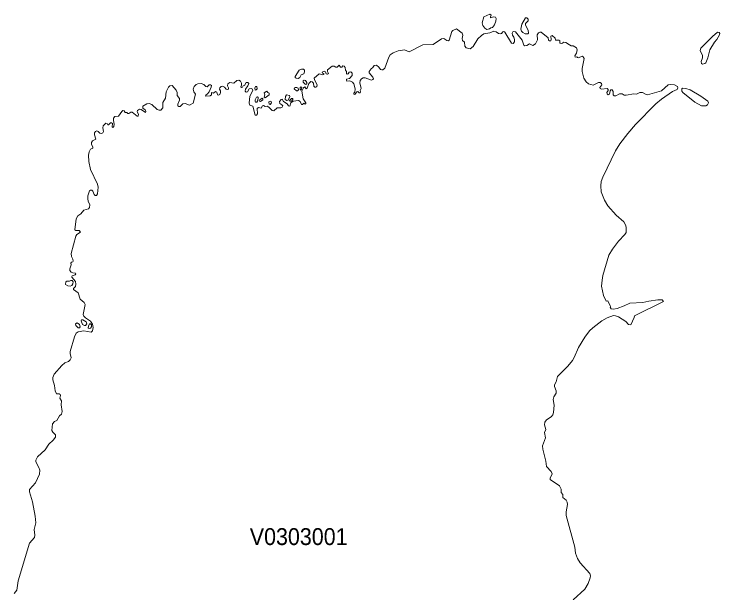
# Model space of a CAD drawing. Extents: x 369010 to 735936, y 6377141 to 6616555.
# Drawn here: x 497415 to 501597, y 6442734 to 6446166 of the extents above; entities that cross this region are included whole.
import ezdxf
from ezdxf.enums import TextEntityAlignment as Align

# ---------------------------------------------------------------- set-up
doc = ezdxf.new("R2010")
doc.units = 0
doc.header["$LTSCALE"] = 40
doc.layers.add('3', color=7, linetype='Continuous', lineweight=13)
doc.layers.add('4', color=7, linetype='Continuous')

msp = doc.modelspace()

# ---------------------------------------------------------------- linework, layer by layer
at = {"layer": '3'}
for points in [[(500233.53, 6446166.09), (500199.6, 6446149.53), (500189.01, 6446114.94), (500192.81, 6446097.9), (500204.73, 6446083.66), (500217.14, 6446075.72), (500233.03, 6446077.87), (500239.32, 6446084.49), (500249.25, 6446087.31), (500261.83, 6446102.2), (500270.6, 6446123.88), (500271.43, 6446139.11), (500267.62, 6446147.55), (500255.54, 6446150.69), (500238.82, 6446143.41), (500237.17, 6446149.2), (500241.14, 6446158.97)], [(500444.54, 6446144.07), (500422.86, 6446107.33), (500417.57, 6446076.55), (500422.04, 6446064.3), (500429.15, 6446057.02), (500442.72, 6446048.41), (500458.94, 6446048.41), (500463.58, 6446053.38), (500461.92, 6446070.26), (500445.54, 6446100.55), (500445.54, 6446110.14), (500460.43, 6446126.53), (500461.09, 6446135.3), (500453.98, 6446143.41)], [(501584.04, 6446059), (501552.92, 6446034.01), (501484.24, 6445964), (501480.43, 6445949.94), (501493.84, 6445919.65), (501493.84, 6445906.91), (501485.89, 6445884.4), (501487.55, 6445873.97), (501494.17, 6445870.16), (501508.07, 6445872.81), (501513.7, 6445877.28), (501525.28, 6445906.41), (501537.53, 6445953.58), (501565.01, 6446000.42), (501578.25, 6446014.81), (501595.79, 6446042.95), (501597.28, 6446051.23), (501592.81, 6446057.68)], [(499130.94, 6445838.72), (499118.19, 6445839.05), (499104.95, 6445833.26), (499080.29, 6445796.85), (499081.45, 6445789.73), (499087.41, 6445785.76), (499099, 6445785.1), (499109.09, 6445790.23), (499117.2, 6445805.12), (499132.1, 6445812.73), (499136.9, 6445824.15), (499135.24, 6445834.42)], [(499144.51, 6445748.35), (499150.14, 6445752.16), (499149.31, 6445761.1), (499141.2, 6445772.02), (499134.75, 6445773.51), (499129.12, 6445770.53), (499128.95, 6445762.26), (499139.54, 6445750.01)], [(498846.44, 6445737.43), (498840.81, 6445727.83), (498843.79, 6445715.91), (498850.24, 6445716.25), (498855.37, 6445723.36), (498854.05, 6445737.26)], [(499095.19, 6445710.45), (499099.66, 6445717.57), (499098.5, 6445726.67), (499090.72, 6445731.64), (499080.13, 6445731.31), (499075.83, 6445728.49), (499075.49, 6445723.03), (499088.07, 6445710.78)], [(499114.88, 6445735.77), (499109.92, 6445731.64), (499110.75, 6445718.23), (499114.88, 6445715.42), (499119.19, 6445720.22), (499119.85, 6445731.64)], [(498913.14, 6445709.79), (498897.25, 6445699.69), (498901.55, 6445688.28), (498897.74, 6445674.04), (498902.05, 6445670.57), (498926.38, 6445688.11), (498926.71, 6445698.04), (498917.93, 6445700.36)], [(499031.31, 6445654.68), (499038.42, 6445654.84), (499049.84, 6445678.01), (499047.86, 6445684.3), (499029.15, 6445687.28), (499023.36, 6445678.01), (499022.37, 6445660.31)], [(501514.53, 6445622.07), (501523.3, 6445627.54), (501529.26, 6445640.44), (501525.28, 6445649.22), (501485.07, 6445679.5), (501421.51, 6445716.41), (501395.36, 6445725.02), (501376, 6445726.67), (501372.36, 6445722.87), (501372.19, 6445708.47), (501376.83, 6445702.01), (501448.16, 6445644.25), (501489.2, 6445622.4)], [(498857.69, 6445674.7), (498852.4, 6445673.38), (498843.46, 6445657.82), (498842.8, 6445649.88), (498846.6, 6445644.42), (498853.88, 6445644.09), (498859.35, 6445653.19), (498862.16, 6445670.73)], [(498884.83, 6445667.42), (498870.44, 6445656.83), (498869.77, 6445649.88), (498874.41, 6445648.06), (498889.14, 6445657.49), (498889.3, 6445665.77)], [(498931.67, 6445650.71), (498925.38, 6445645.74), (498926.21, 6445631.18), (498931.67, 6445631.01), (498939.95, 6445639.12), (498939.45, 6445647.56)], [(499059.94, 6445650.71), (499066.89, 6445659.48), (499066.56, 6445665.77), (499058.12, 6445666.26), (499047.86, 6445654.68), (499050.01, 6445650.71)], [(497752.46, 6444586.85), (497743.52, 6444582.05), (497728.13, 6444583.21), (497721.51, 6444579.4), (497720.51, 6444562.68), (497733.59, 6444554.08), (497746.99, 6444553.25), (497756.92, 6444557.72), (497763.88, 6444566.99), (497765.53, 6444578.57), (497760.07, 6444586.35)], [(497832.39, 6444318.9), (497839.01, 6444319.23), (497846.46, 6444328.83), (497842.16, 6444341.4), (497822.46, 6444352.33), (497815.68, 6444352.49), (497812.53, 6444348.02), (497820.81, 6444325.52)], [(497795.82, 6444305.49), (497802.77, 6444305.16), (497805.91, 6444311.12), (497803.6, 6444325.85), (497789.2, 6444335.78), (497779.93, 6444329.32), (497780.43, 6444320.38)], [(497868.97, 6444330.15), (497863.01, 6444329.82), (497856.23, 6444316.58), (497855.23, 6444304.99), (497859.21, 6444301.02), (497867.48, 6444303.17), (497873.27, 6444312.61), (497874.1, 6444323.53)]]:
    msp.add_lwpolyline(points, close=True, dxfattribs=at)
for points in [[(500579.93, 6446025.08), (500538.22, 6446059.17), (500530.27, 6446058.84), (500522.66, 6446055.03), (500515.54, 6446043.45), (500516.7, 6446013.16), (500504.95, 6445989.49), (500488.07, 6445980.72), (500468.71, 6445989.82), (500453.15, 6445979.56), (500442.06, 6445978.57), (500435.28, 6445981.88), (500425.68, 6446011.5), (500386.62, 6446060.49), (500376.85, 6446063.64), (500371.23, 6446060.33), (500367.25, 6446052.22), (500368.58, 6446041.3), (500376.19, 6446029.54), (500379.5, 6446014.81), (500380, 6446002.07), (500372.22, 6445992.64), (500363.45, 6445993.8), (500322.24, 6446059.83), (500317.27, 6446062.65), (500310.82, 6446061.16), (500302.54, 6446050.89), (500296.09, 6446048.74), (500285, 6446050.56), (500271.26, 6446060.99), (500257.52, 6446064.13), (500234.19, 6446055.86), (500199.6, 6446049.24), (500184.37, 6446039.31), (500163.19, 6446019.61), (500136.21, 6445974.93), (500118.5, 6445960.69), (500093.34, 6445965.83), (500086.72, 6445975.76), (500083.91, 6445998.93), (500072.49, 6446009.85), (500070.67, 6446020.94), (500075.14, 6446042.12), (500070.01, 6446052.22), (500036.91, 6446077.87), (500014.56, 6446068.77), (500008.94, 6446063.64), (499994.21, 6446012.17), (499988.58, 6446007.53), (499979.97, 6446008.86), (499962.1, 6446021.27), (499947.7, 6446018.79), (499899.04, 6445985.52), (499837.31, 6445983.04), (499755.72, 6445942.16), (499728.74, 6445953.25), (499691.67, 6445949.11), (499662.04, 6445936.53), (499644.33, 6445925.11), (499635.39, 6445910.22), (499612.89, 6445846.17), (499601.14, 6445836.4), (499594.02, 6445834.75), (499586.9, 6445837.89), (499577.3, 6445851.96), (499563.07, 6445862.39), (499548.67, 6445860.56), (499541.72, 6445849.64), (499530.63, 6445842.36), (499519.05, 6445825.48), (499519.54, 6445817.53), (499540.89, 6445793.04), (499544.37, 6445782.45), (499541.06, 6445777.48), (499533.44, 6445774.34), (499494.72, 6445788.07), (499483.13, 6445787.91), (499473.86, 6445782.78), (499465.59, 6445772.68), (499462.94, 6445758.28), (499471.55, 6445725.02), (499465.59, 6445713.43), (499468.4, 6445705.32), (499465.59, 6445699.69), (499459.96, 6445698.87), (499452.02, 6445706.32), (499445.73, 6445704.66), (499434.64, 6445690.26), (499429.18, 6445691.42), (499428.35, 6445697.54), (499434.14, 6445704.16), (499435.3, 6445723.86), (499428.18, 6445752.16), (499420.41, 6445762.09), (499404.02, 6445769.7), (499387.47, 6445768.21), (499384.49, 6445772.52), (499385.65, 6445780.3), (499402.37, 6445784.6), (499418.42, 6445802.97)], [(500906.96, 6444497.8), (500896.54, 6444552.26), (500898.85, 6444588.17), (500903.32, 6444616.97), (500938.57, 6444735.97), (500960.09, 6444772.54), (500995.67, 6444819.88), (501034.73, 6444859.1), (501041.02, 6444870.52), (501041.68, 6444899.65), (501039.7, 6444913.05), (501028.28, 6444935.07), (500983.09, 6444972.97), (500934.1, 6445029.73), (500912.75, 6445063.66), (500893.89, 6445112.65), (500891.07, 6445147.57), (500894.55, 6445173.23), (500903.16, 6445198.71), (500978.96, 6445356.11), (501004.44, 6445396), (501052.44, 6445458.22), (501097.95, 6445511.35), (501217.78, 6445633.16), (501251.38, 6445661.13), (501316.09, 6445707.14), (501344.06, 6445719.56), (501349.02, 6445728.99), (501346.04, 6445736.77), (501328.83, 6445746.53), (501306.82, 6445749.51), (501290.43, 6445745.71), (501251.04, 6445710.78), (501168.79, 6445688.28), (501156.71, 6445690.43), (501138.5, 6445700.36), (501123.61, 6445702.01), (501103.08, 6445691.42), (501088.19, 6445693.57), (501042.51, 6445684.47), (501030.59, 6445685.96), (501017.35, 6445693.74), (501001.96, 6445693.74), (500980.78, 6445681.99), (500971.18, 6445680.99), (500964.06, 6445687.61), (500964.06, 6445706.81), (500958.27, 6445716.74), (500951.81, 6445716.74), (500946.35, 6445710.29), (500943.87, 6445692.08), (500935.43, 6445688.28), (500928.48, 6445693.07), (500926.49, 6445700.85), (500934.77, 6445712.44), (500935.26, 6445719.72), (500929.8, 6445725.18), (500896.04, 6445721.38), (500888.26, 6445724.19), (500886.27, 6445729.98), (500897.86, 6445746.53), (500896.2, 6445755.3), (500887.76, 6445761.43), (500877.83, 6445760.77), (500846.39, 6445745.37), (500818.42, 6445751.99), (500805.84, 6445764.24), (500792.1, 6445786.42), (500781.51, 6445825.97), (500781.18, 6445844.51), (500792.43, 6445902.6), (500787.8, 6445912.37), (500780.85, 6445916.67), (500760.49, 6445907.24), (500754.2, 6445908.06), (500750.06, 6445913.36), (500739.14, 6445910.88), (500737.32, 6445918.49), (500748.41, 6445934.21), (500750.89, 6445954.24), (500746.92, 6445965.83), (500727.72, 6445978.9), (500716.96, 6445978.4), (500705.38, 6445983.2), (500684.19, 6445997.77), (500673.6, 6445998.93), (500660.36, 6445992.14), (500651.09, 6445992.8), (500648.44, 6445996.44), (500649.93, 6446007.7), (500642.82, 6446011.01), (500622.96, 6446010.84), (500621.14, 6446023.09), (500604.09, 6446039.47), (500595.32, 6446035.01), (500598.13, 6446015.48), (500595.81, 6446008.19), (500587.21, 6446007.7), (500582.08, 6446011.84), (500579.93, 6446025.08)], [(499379.69, 6445834.25), (499377.04, 6445850.14), (499371.91, 6445856.76), (499362.98, 6445858.41), (499356.69, 6445850.8), (499348.91, 6445852.29), (499340.96, 6445862.39), (499330.04, 6445851.63), (499321.43, 6445851.3), (499311.34, 6445857.92), (499300.91, 6445857.42), (499272.61, 6445834.75), (499272.78, 6445825.31), (499278.9, 6445813.73), (499272.78, 6445809.42), (499264.67, 6445811.74), (499260.69, 6445824.49), (499252.42, 6445828.29), (499241.33, 6445821.51), (499243.65, 6445816.54), (499249.77, 6445814.22), (499250.27, 6445808.43), (499245.47, 6445805.62), (499222.13, 6445812.24), (499193.5, 6445785.26), (499195.32, 6445775.99), (499211.21, 6445747.36), (499209.55, 6445737.76), (499204.09, 6445733.29), (499196.97, 6445733.79), (499192.01, 6445738.92), (499188.7, 6445757.12), (499181.42, 6445765.23), (499173.14, 6445766.39), (499162.55, 6445754.97), (499152.79, 6445726.34), (499146, 6445723.36), (499138.39, 6445735.44), (499130.61, 6445728.82), (499121.17, 6445708.47), (499127.79, 6445663.45), (499144.51, 6445640.44), (499144.34, 6445633.33), (499139.38, 6445632), (499132.76, 6445638.79), (499124.48, 6445630.51), (499118.19, 6445631.01), (499110.25, 6445648.06), (499100.32, 6445653.68), (499068.54, 6445650.21), (499055.3, 6445640.28), (499049.51, 6445620.92), (499041.9, 6445621.74), (499033.79, 6445634.16), (499011.28, 6445647.4), (499004.16, 6445661.96), (498997.21, 6445660.64), (498987.94, 6445648.55), (498990.09, 6445635.81), (499002.34, 6445628.69), (499007.14, 6445621.25), (499003.33, 6445615.12), (498995.06, 6445610.49), (498973.21, 6445610.16), (498954.01, 6445592.28), (498944.42, 6445594.1), (498925.71, 6445614.29), (498915.12, 6445619.92), (498903.37, 6445618.76), (498893.27, 6445624.23), (498887.15, 6445621.58), (498880.2, 6445607.51), (498862.99, 6445612.14), (498856.53, 6445606.35), (498857.36, 6445573.75), (498851.4, 6445567.13), (498844.29, 6445567.62), (498829.39, 6445619.43), (498812.84, 6445626.71), (498808.54, 6445637.47), (498811.35, 6445680.17), (498829.22, 6445713.43), (498827.57, 6445721.21), (498820.12, 6445725.35), (498809.03, 6445723.36), (498798.44, 6445704.66), (498790.33, 6445703.17), (498784.21, 6445709.96), (498785.86, 6445720.88), (498799.77, 6445739.91), (498805.56, 6445754.48), (498799.77, 6445761.1), (498790.99, 6445759.94), (498781.23, 6445742.4), (498773.62, 6445740.08), (498769.15, 6445732.46), (498763.69, 6445730.15), (498759.05, 6445734.45), (498763.19, 6445744.38), (498762.86, 6445756.46)], [(499418.42, 6445802.97), (499418.09, 6445815.05), (499410.14, 6445823), (499401.04, 6445822.5), (499394.09, 6445812.07), (499388.96, 6445809.42), (499384.82, 6445814.72), (499384.66, 6445825.31), (499379.69, 6445834.25)], [(498762.86, 6445756.46), (498756.4, 6445769.37), (498746.31, 6445775.16), (498735.55, 6445771.52), (498717.34, 6445756.96), (498694.17, 6445759.94), (498681.1, 6445752.16), (498680.77, 6445741.07), (498686.56, 6445728.49), (498685.73, 6445721.71), (498681.1, 6445719.22), (498672.82, 6445721.38), (498661.24, 6445732.8), (498651.14, 6445737.93), (498641.71, 6445736.11), (498634.76, 6445729.15), (498633.1, 6445721.21), (498638.9, 6445711.94), (498639.06, 6445700.85), (498634.1, 6445689.93), (498625.99, 6445685.13), (498619.7, 6445686.79), (498617.05, 6445703.17), (498609.44, 6445707.64), (498597.68, 6445697.71), (498584.94, 6445701.52), (498585.44, 6445687.94), (498577.99, 6445682.15), (498548.86, 6445680.17), (498550.52, 6445686.12), (498561.27, 6445693.07), (498570.54, 6445705.98), (498583.45, 6445732.96), (498584.61, 6445742.73), (498579.48, 6445746.86), (498571.2, 6445746.53), (498558.79, 6445735.11), (498551.51, 6445737.43), (498539.43, 6445749.51), (498524.53, 6445754.31), (498504.17, 6445752.33), (498495.07, 6445748.35), (498483.16, 6445736.11), (498476.04, 6445720.88), (498480.84, 6445704.99), (498489.78, 6445690.59), (498477.2, 6445638.62), (498455.02, 6445626.54), (498429.2, 6445636.14), (498414.31, 6445634.49), (498398.91, 6445618.43), (498391.14, 6445617.94), (498386.34, 6445622.74), (498386.01, 6445631.67), (498395.6, 6445655.34), (498394.45, 6445665.27), (498381.04, 6445682.65), (498380.71, 6445702.18), (498375.91, 6445715.25), (498352.74, 6445743.39), (498337.84, 6445740.08), (498330.56, 6445732.96), (498317.32, 6445704.33), (498313.18, 6445666.93), (498297.13, 6445642.6), (498296.14, 6445610.82), (498285.71, 6445597.25), (498275.78, 6445595.76), (498264.03, 6445600.89), (498231.26, 6445629.85), (498215.2, 6445635.48), (498201.3, 6445634.82), (498178.13, 6445619.59), (498178.79, 6445607.51), (498192.7, 6445597.91), (498196.5, 6445587.65), (498194.02, 6445582.68), (498169.03, 6445600.89), (498158.44, 6445601.72), (498145.86, 6445593.61), (498144.2, 6445586.99), (498151.82, 6445572.75), (498150, 6445561.5), (498145.2, 6445561), (498115.07, 6445584.17), (498106.14, 6445584.17), (498095.21, 6445576.06), (498089.42, 6445576.06), (498082.47, 6445582.68), (498074.03, 6445582.02), (498067.58, 6445592.94), (498059.96, 6445593.94), (498053.67, 6445589.3), (498033.98, 6445561.5), (498012.46, 6445558.19), (498004.19, 6445548.42), (498003.53, 6445535.85), (498008.99, 6445513.67), (498005.84, 6445498.94), (498001.37, 6445494.64)], [(498001.37, 6445494.64), (497996.41, 6445497.78), (497997.73, 6445517.14), (497993.1, 6445522.11), (497986.15, 6445520.95), (497975.56, 6445509.37), (497970.59, 6445508.7), (497966.29, 6445517.97), (497959.67, 6445518.63), (497944.11, 6445503.9), (497941.46, 6445491.82), (497945.27, 6445470.64), (497940.96, 6445462.03), (497934.18, 6445457.73), (497922.59, 6445459.71), (497914.32, 6445470.64), (497905.71, 6445474.61), (497896.78, 6445469.81), (497891.98, 6445461.37), (497891.15, 6445449.78), (497898.93, 6445424.96), (497880.39, 6445414.53), (497874.27, 6445404.27), (497873.44, 6445394.67), (497881.88, 6445376.8), (497881.22, 6445370.51), (497867.48, 6445365.54), (497859.87, 6445349.65), (497856.89, 6445328.8), (497858.05, 6445291.89), (497868.47, 6445244.06), (497908.86, 6445158), (497914.32, 6445139.46), (497910.02, 6445100.57), (497902.73, 6445090.14), (497895.12, 6445090.64), (497889.16, 6445096.93), (497881.71, 6445115.63), (497875.26, 6445121.09), (497867.65, 6445121.59), (497862.18, 6445117.29), (497851.76, 6445087.5), (497851.59, 6445071.11), (497853.91, 6445057.04), (497864.83, 6445034.2), (497862.18, 6445019.64), (497856.39, 6445011.69), (497827.76, 6445003.75), (497811.71, 6444982.24), (497792.18, 6444968.99), (497783.4, 6444952.44), (497775.46, 6444886.57), (497781.75, 6444881.94), (497801.28, 6444882.6), (497808.56, 6444872.18), (497787.54, 6444860.09), (497780.92, 6444849.67), (497754.44, 6444747.38), (497756.26, 6444729.68), (497763.88, 6444712.46), (497765.2, 6444700.55), (497763.05, 6444696.41), (497755.1, 6444695.42), (497751.3, 6444689.79), (497753.61, 6444679.86), (497744.68, 6444655.2), (497746.33, 6444644.94), (497753.61, 6444636.66), (497763.38, 6444631.7), (497778.27, 6444630.54), (497780.59, 6444625.08), (497777.28, 6444620.11), (497760.23, 6444614.49), (497756.76, 6444610.51), (497757.75, 6444605.22), (497778.44, 6444579.89), (497781.09, 6444563.68), (497778.44, 6444551.76), (497766.85, 6444538.02), (497767.35, 6444532.56), (497794.82, 6444513.86), (497807.57, 6444476.45), (497831.07, 6444455.93), (497835.7, 6444443.19), (497824.62, 6444383.94), (497828.59, 6444374.34), (497838.52, 6444365.07), (497868.64, 6444345.04), (497880.72, 6444328.16), (497883.7, 6444307.14), (497879.07, 6444287.28), (497871.29, 6444280.17), (497829.42, 6444287.95), (497794.49, 6444281.16), (497783.74, 6444273.55), (497772.48, 6444253.19), (497747.16, 6444165.47), (497746.66, 6444154.05), (497753.28, 6444127.24), (497748.48, 6444115.49)], [(500728.71, 6442691.83), (500797.4, 6442757.03), (500817.42, 6442789.97), (500829.01, 6442822.57), (500829.84, 6442835.65), (500826.69, 6442848.39), (500769.92, 6442912.28), (500753.21, 6442938.26), (500742.29, 6442968.55), (500737.98, 6443004.13), (500686.84, 6443192.47), (500687.17, 6443215.31), (500694.12, 6443258.84), (500692.63, 6443272.25), (500685.52, 6443283.01), (500666.98, 6443300.38), (500665.99, 6443317.6), (500656.72, 6443329.02), (500657.22, 6443349.37), (500646.62, 6443368.74), (500591.84, 6443406.31), (500591.51, 6443415.08), (500602.77, 6443440.23), (500596.81, 6443453.64), (500570.66, 6443482.93), (500566.35, 6443515.87), (500549.14, 6443585.71), (500547.16, 6443606.57), (500563.38, 6443654.4), (500559.07, 6443684.52), (500566.19, 6443702.06), (500558.41, 6443730.53), (500559.9, 6443746.09), (500570, 6443759.33), (500597.3, 6443778.69), (500606.74, 6443789.12), (500612.36, 6443804.34), (500615.01, 6443848.04), (500609.05, 6443879.81), (500612.7, 6443896.36), (500627.09, 6443917.88), (500627.92, 6443932.77), (500617.33, 6443957.43), (500617.99, 6443968.03), (500627.09, 6443985.4), (500635.54, 6444016.35), (500696.11, 6444078.09), (500723.25, 6444112.68), (500733.51, 6444129.23), (500759.33, 6444188.15), (500796.24, 6444249.88), (500825.7, 6444287.28), (500845.23, 6444306.48), (500898.19, 6444347.86), (500929.47, 6444365.24), (500967.04, 6444377.98), (500979.12, 6444377.65), (500996.83, 6444371.36), (501040.36, 6444343.06), (501056.74, 6444324.85), (501069.49, 6444324.36), (501089.84, 6444367.88), (501091, 6444377.15), (501262.3, 6444461.39), (501255.84, 6444471.66), (501229.69, 6444471.66), (501176.4, 6444463.55), (501141.32, 6444455.6), (501064.52, 6444451.3), (501030.43, 6444435.24), (500988.06, 6444421.01), (500967.04, 6444416.87), (500952.31, 6444417.7), (500946.68, 6444428.29), (500949.33, 6444431.93), (500932.45, 6444465.53), (500924.17, 6444463.38), (500906.96, 6444497.8)], [(497748.48, 6444115.49), (497736.9, 6444106.06), (497716.21, 6444098.61), (497698.34, 6444082.89), (497653.48, 6444031.75), (497644.88, 6444012.05), (497644.88, 6443996.49), (497653.98, 6443964.22), (497657.95, 6443933.11), (497666.39, 6443915.23), (497681.79, 6443913.58), (497687.74, 6443910.27), (497690.06, 6443904.8), (497686.75, 6443888.09), (497696.35, 6443872.7), (497694.2, 6443849.03), (497699.66, 6443810.3), (497695.85, 6443794.58), (497685.1, 6443782.99), (497669.04, 6443756.84), (497654.64, 6443749.4), (497643.22, 6443736.49), (497639.42, 6443696.93), (497644.05, 6443687.5), (497660.6, 6443671.28), (497659.77, 6443657.87), (497647.69, 6443639.83), (497621.54, 6443616.5), (497598.87, 6443581.91), (497553.69, 6443541.03), (497545.08, 6443521.33), (497544.91, 6443512.06), (497562.29, 6443477.97), (497566.93, 6443461.75), (497565.93, 6443438.25), (497542.27, 6443385.78), (497506.68, 6443347.39), (497506.35, 6443332.33), (497524.06, 6443273.57), (497540.61, 6443189.16), (497545.08, 6443149.11), (497534.16, 6443110.55), (497538.62, 6443076.46), (497535.65, 6443063.22), (497507.01, 6443028.63), (497439.98, 6442804.86), (497430.72, 6442749.42), (497415.49, 6442730.72)]]:
    msp.add_lwpolyline(points, dxfattribs=at)

# ---------------------------------------------------------------- texts
at = {"layer": '4', "width": 0.95}
msp.add_text('V0303001', height=100, dxfattribs=at).set_placement((499101.53, 6443017.68), align=Align.CENTER)

doc.saveas('drawing.dxf')
